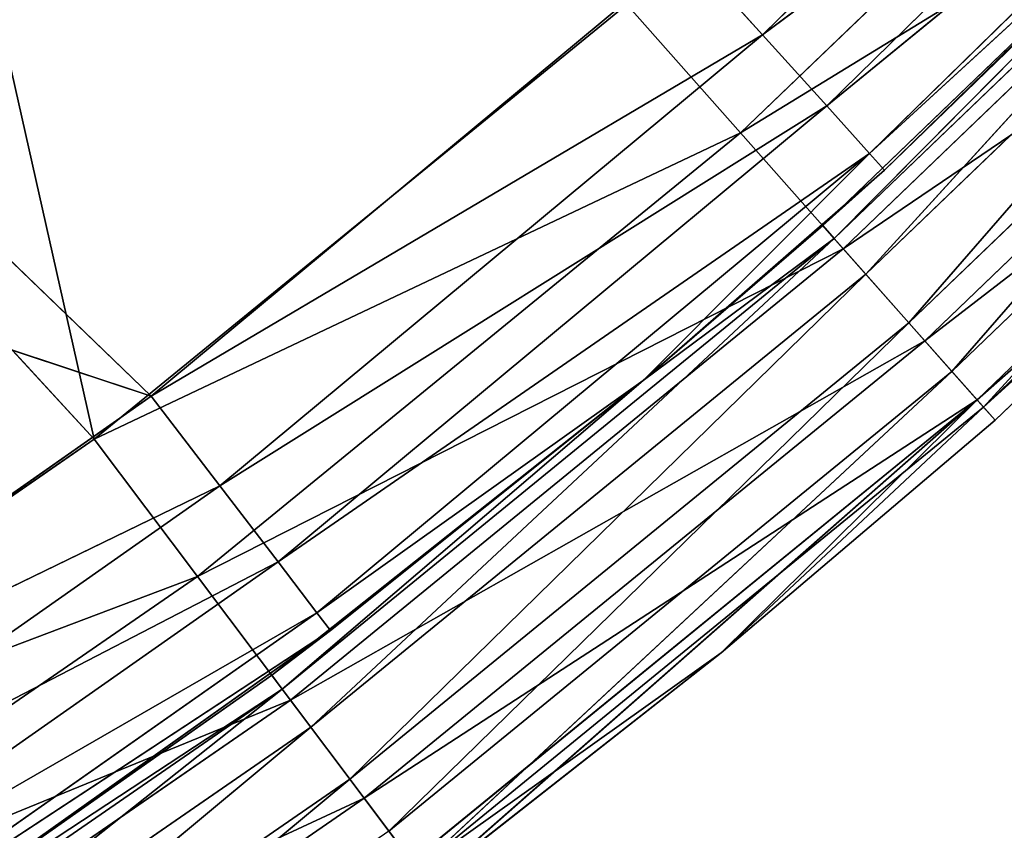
# Model space of a CAD drawing. Extents: x 483 to 791, y 0 to 462.
# Tile 423 of 656: x 722 to 739, y 32 to 45. Entities that reach past the tile are written whole.
import ezdxf

# ---------------------------------------------------------------- set-up
doc = ezdxf.new("R2010")
doc.units = 0
doc.header["$LTSCALE"] = 25.4
doc.layers.get('0').update_dxf_attribs({"color": 13, "linetype": 'CONTINUOUS'})

# ---------------------------------------------------------------- blocks, each defined once
blk = doc.blocks.new('PAN-LED-S-8173_STL')
at = {"color": 7}
for p, q in [((260.197, 74.347, 423.319), (246.569, 74.347, 408.523)), ((260.197, 74.347, 423.319), (246.569, 74.347, 408.523)), ((250.62, 74.347, 429.93), (260.197, 74.347, 423.319)), ((261.942, 73.887, 425.642), (250.62, 74.347, 429.93)), ((261.942, 73.887, 425.642), (250.62, 74.347, 429.93)), ((250.62, 74.347, 429.93), (260.197, 74.347, 423.319)), ((260.197, 74.347, 423.319), (255.303, 74.347, 401.557)), ((260.197, 74.347, 423.319), (255.303, 74.347, 401.557)), ((260.197, 74.347, 423.319), (269.211, 74.347, 415.96)), ((260.197, 74.347, 423.319), (269.211, 74.347, 415.96)), ((260.197, 74.347, 423.319), (271.137, 73.887, 418.134)), ((260.197, 74.347, 423.319), (271.137, 73.887, 418.134)), ((260.197, 74.347, 423.319), (261.942, 73.887, 425.642)), ((260.197, 74.347, 423.319), (261.942, 73.887, 425.642)), ((271.137, 73.887, 418.134), (269.211, 74.347, 415.96)), ((271.137, 73.887, 418.134), (269.211, 74.347, 415.96)), ((263.517, 72.552, 427.737), (252.173, 73.887, 432.385)), ((263.517, 72.552, 427.737), (252.173, 73.887, 432.385)), ((261.942, 73.887, 425.642), (252.173, 73.887, 432.385)), ((261.942, 73.887, 425.642), (252.173, 73.887, 432.385)), ((261.942, 73.887, 425.642), (271.137, 73.887, 418.134)), ((261.942, 73.887, 425.642), (271.137, 73.887, 418.134)), ((261.942, 73.887, 425.642), (272.875, 72.552, 420.095)), ((261.942, 73.887, 425.642), (272.875, 72.552, 420.095)), ((261.942, 73.887, 425.642), (263.517, 72.552, 427.737)), ((261.942, 73.887, 425.642), (263.517, 72.552, 427.737)), ((272.875, 72.552, 420.095), (271.137, 73.887, 418.134)), ((281.589, 72.552, 411.726), (271.137, 73.887, 418.134)), ((272.875, 72.552, 420.095), (271.137, 73.887, 418.134)), ((281.589, 72.552, 411.726), (271.137, 73.887, 418.134)), ((279.699, 73.887, 409.911), (271.137, 73.887, 418.134)), ((279.699, 73.887, 409.911), (271.137, 73.887, 418.134)), ((264.766, 70.473, 429.399), (253.573, 72.552, 434.6)), ((264.766, 70.473, 429.399), (253.573, 72.552, 434.6)), ((263.517, 72.552, 427.737), (253.573, 72.552, 434.6)), ((263.517, 72.552, 427.737), (253.573, 72.552, 434.6)), ((263.517, 72.552, 427.737), (272.875, 72.552, 420.095)), ((263.517, 72.552, 427.737), (272.875, 72.552, 420.095)), ((263.517, 72.552, 427.737), (274.254, 70.473, 421.652)), ((263.517, 72.552, 427.737), (274.254, 70.473, 421.652)), ((263.517, 72.552, 427.737), (264.766, 70.473, 429.399)), ((263.517, 72.552, 427.737), (264.766, 70.473, 429.399)), ((274.254, 70.473, 421.652), (272.875, 72.552, 420.095)), ((283.088, 70.473, 413.167), (272.875, 72.552, 420.095)), ((274.254, 70.473, 421.652), (272.875, 72.552, 420.095)), ((283.088, 70.473, 413.167), (272.875, 72.552, 420.095)), ((281.589, 72.552, 411.726), (272.875, 72.552, 420.095)), ((281.589, 72.552, 411.726), (272.875, 72.552, 420.095)), ((264.766, 70.473, 429.399), (254.685, 70.473, 436.357)), ((264.766, 70.473, 429.399), (254.685, 70.473, 436.357)), ((264.766, 70.473, 429.399), (274.254, 70.473, 421.652)), ((264.766, 70.473, 429.399), (274.254, 70.473, 421.652)), ((264.766, 70.473, 429.399), (275.14, 67.852, 422.651)), ((264.766, 70.473, 429.399), (275.14, 67.852, 422.651)), ((264.766, 70.473, 429.399), (265.568, 67.852, 430.466)), ((264.766, 70.473, 429.399), (265.568, 67.852, 430.466)), ((275.14, 67.852, 422.651), (274.254, 70.473, 421.652)), ((284.051, 67.852, 414.092), (274.254, 70.473, 421.652)), ((275.14, 67.852, 422.651), (274.254, 70.473, 421.652)), ((284.051, 67.852, 414.092), (274.254, 70.473, 421.652)), ((283.088, 70.473, 413.167), (274.254, 70.473, 421.652)), ((283.088, 70.473, 413.167), (274.254, 70.473, 421.652)), ((261.161, 69.947, 422.589), (237.246, 69.947, 414.677)), ((261.161, 69.947, 422.589), (237.246, 69.947, 414.677)), ((261.161, 69.947, 422.589), (246.569, 69.947, 408.523)), ((261.161, 69.947, 422.589), (246.569, 69.947, 408.523)), ((251.513, 69.947, 429.361), (262.323, 69.567, 424.109)), ((251.513, 69.947, 429.361), (262.323, 69.567, 424.109)), ((251.513, 69.947, 429.361), (261.161, 69.947, 422.589)), ((251.513, 69.947, 429.361), (261.161, 69.947, 422.589)), ((261.161, 69.947, 422.589), (262.323, 69.567, 424.109)), ((261.161, 69.947, 422.589), (262.323, 69.567, 424.109)), ((261.161, 69.947, 422.589), (271.508, 69.567, 416.473)), ((261.161, 69.947, 422.589), (271.508, 69.567, 416.473)), ((261.161, 69.947, 422.589), (270.225, 69.947, 415.053)), ((261.161, 69.947, 422.589), (270.225, 69.947, 415.053)), ((270.225, 69.947, 415.053), (271.508, 69.567, 416.473)), ((270.225, 69.947, 415.053), (271.508, 69.567, 416.473)), ((252.547, 69.567, 430.971), (263.309, 68.483, 425.398)), ((252.547, 69.567, 430.971), (263.309, 68.483, 425.398)), ((252.547, 69.567, 430.971), (262.323, 69.567, 424.109)), ((252.547, 69.567, 430.971), (262.323, 69.567, 424.109)), ((262.323, 69.567, 424.109), (263.309, 68.483, 425.398)), ((262.323, 69.567, 424.109), (263.309, 68.483, 425.398)), ((262.323, 69.567, 424.109), (272.595, 68.483, 417.677)), ((262.323, 69.567, 424.109), (272.595, 68.483, 417.677)), ((262.323, 69.567, 424.109), (271.508, 69.567, 416.473)), ((262.323, 69.567, 424.109), (271.508, 69.567, 416.473)), ((271.508, 69.567, 416.473), (272.595, 68.483, 417.677)), ((271.508, 69.567, 416.473), (272.595, 68.483, 417.677)), ((271.508, 69.567, 416.473), (281.221, 68.483, 409.225)), ((271.508, 69.567, 416.473), (281.221, 68.483, 409.225)), ((271.508, 69.567, 416.473), (280.039, 69.567, 408.114)), ((271.508, 69.567, 416.473), (280.039, 69.567, 408.114)), ((253.424, 68.483, 432.335), (263.967, 66.861, 426.259)), ((253.424, 68.483, 432.335), (263.967, 66.861, 426.259)), ((253.424, 68.483, 432.335), (263.309, 68.483, 425.398)), ((253.424, 68.483, 432.335), (263.309, 68.483, 425.398)), ((263.309, 68.483, 425.398), (263.967, 66.861, 426.259)), ((263.309, 68.483, 425.398), (263.967, 66.861, 426.259)), ((263.309, 68.483, 425.398), (273.321, 66.861, 418.482)), ((263.309, 68.483, 425.398), (273.321, 66.861, 418.482)), ((263.309, 68.483, 425.398), (272.595, 68.483, 417.677)), ((263.309, 68.483, 425.398), (272.595, 68.483, 417.677)), ((272.595, 68.483, 417.677), (273.321, 66.861, 418.482)), ((272.595, 68.483, 417.677), (273.321, 66.861, 418.482)), ((272.595, 68.483, 417.677), (282.01, 66.861, 409.968)), ((272.595, 68.483, 417.677), (282.01, 66.861, 409.968)), ((272.595, 68.483, 417.677), (281.221, 68.483, 409.225)), ((272.595, 68.483, 417.677), (281.221, 68.483, 409.225)), ((265.568, 67.852, 430.466), (275.14, 67.852, 422.651)), ((265.568, 67.852, 430.466), (275.14, 67.852, 422.651)), ((265.844, 64.947, 430.834), (275.14, 67.852, 422.651)), ((265.844, 64.947, 430.834), (275.14, 67.852, 422.651)), ((270.811, 64.947, 426.94), (275.14, 67.852, 422.651)), ((270.811, 64.947, 426.94), (275.14, 67.852, 422.651)), ((283.757, 64.947, 415.059), (275.14, 67.852, 422.651)), ((275.14, 67.852, 422.651), (275.445, 64.947, 422.996)), ((283.757, 64.947, 415.059), (275.14, 67.852, 422.651)), ((284.051, 67.852, 414.092), (275.14, 67.852, 422.651)), ((284.051, 67.852, 414.092), (275.14, 67.852, 422.651)), ((275.14, 67.852, 422.651), (275.445, 64.947, 422.996)), ((264.198, 64.947, 426.561), (254.01, 66.861, 433.247)), ((254.01, 66.861, 433.247), (263.967, 66.861, 426.259)), ((264.198, 64.947, 426.561), (254.01, 66.861, 433.247)), ((254.01, 66.861, 433.247), (263.967, 66.861, 426.259)), ((269.487, 64.947, 422.324), (263.967, 66.861, 426.259)), ((263.967, 66.861, 426.259), (273.321, 66.861, 418.482)), ((269.487, 64.947, 422.324), (263.967, 66.861, 426.259)), ((264.198, 64.947, 426.561), (263.967, 66.861, 426.259)), ((264.198, 64.947, 426.561), (263.967, 66.861, 426.259)), ((263.967, 66.861, 426.259), (273.321, 66.861, 418.482)), ((269.487, 64.947, 422.324), (273.321, 66.861, 418.482)), ((269.487, 64.947, 422.324), (273.321, 66.861, 418.482)), ((282.132, 64.947, 410.393), (273.321, 66.861, 418.482)), ((273.321, 66.861, 418.482), (282.01, 66.861, 409.968)), ((273.576, 64.947, 418.764), (273.321, 66.861, 418.482)), ((282.132, 64.947, 410.393), (273.321, 66.861, 418.482)), ((273.576, 64.947, 418.764), (273.321, 66.861, 418.482)), ((273.321, 66.861, 418.482), (282.01, 66.861, 409.968)), ((263.201, 2.947, 427.317), (255.542, 64.947, 432.705)), ((255.542, 64.947, 432.705), (264.198, 64.947, 426.561)), ((263.201, 2.947, 427.317), (255.542, 64.947, 432.705)), ((255.542, 64.947, 432.705), (264.198, 64.947, 426.561)), ((263.201, 2.947, 427.317), (264.198, 64.947, 426.561)), ((263.201, 2.947, 427.317), (264.198, 64.947, 426.561)), ((269.487, 2.947, 422.324), (264.198, 64.947, 426.561)), ((264.198, 64.947, 426.561), (269.487, 64.947, 422.324)), ((269.487, 2.947, 422.324), (264.198, 64.947, 426.561)), ((264.198, 64.947, 426.561), (269.487, 64.947, 422.324)), ((265.844, 64.947, 430.834), (270.811, 64.947, 426.94)), ((265.844, 2.947, 430.834), (270.811, 64.947, 426.94)), ((265.844, 64.947, 430.834), (270.811, 64.947, 426.94)), ((265.844, 2.947, 430.834), (270.811, 64.947, 426.94)), ((272.527, 2.947, 419.702), (269.487, 64.947, 422.324)), ((269.487, 64.947, 422.324), (273.576, 64.947, 418.764)), ((272.527, 2.947, 419.702), (269.487, 64.947, 422.324)), ((269.487, 2.947, 422.324), (269.487, 64.947, 422.324)), ((269.487, 2.947, 422.324), (269.487, 64.947, 422.324)), ((269.487, 64.947, 422.324), (273.576, 64.947, 418.764)), ((270.811, 64.947, 426.94), (275.445, 64.947, 422.996)), ((270.811, 2.947, 426.94), (270.811, 64.947, 426.94)), ((270.811, 2.947, 426.94), (270.811, 64.947, 426.94)), ((270.811, 2.947, 426.94), (275.445, 64.947, 422.996)), ((270.811, 64.947, 426.94), (275.445, 64.947, 422.996)), ((270.811, 2.947, 426.94), (275.445, 64.947, 422.996)), ((272.527, 2.947, 419.702), (273.576, 64.947, 418.764)), ((272.527, 2.947, 419.702), (273.576, 64.947, 418.764)), ((281.21, 2.947, 411.362), (273.576, 64.947, 418.764)), ((273.576, 64.947, 418.764), (282.132, 64.947, 410.393)), ((281.21, 2.947, 411.362), (273.576, 64.947, 418.764)), ((273.576, 64.947, 418.764), (282.132, 64.947, 410.393)), ((275.445, 64.947, 422.996), (283.757, 64.947, 415.059)), ((275.445, 2.947, 422.996), (275.445, 64.947, 422.996)), ((275.445, 2.947, 422.996), (275.445, 64.947, 422.996)), ((275.445, 2.947, 422.996), (283.757, 64.947, 415.059)), ((275.445, 64.947, 422.996), (283.757, 64.947, 415.059)), ((275.445, 2.947, 422.996), (283.757, 64.947, 415.059)), ((255.542, 2.947, 432.705), (263.201, 2.947, 427.317)), ((263.378, 1.847, 427.552), (255.542, 2.947, 432.705)), ((263.378, 1.847, 427.552), (255.542, 2.947, 432.705)), ((255.542, 2.947, 432.705), (263.201, 2.947, 427.317)), ((263.201, 2.947, 427.317), (263.378, 1.847, 427.552)), ((263.201, 2.947, 427.317), (263.378, 1.847, 427.552)), ((263.201, 2.947, 427.317), (269.487, 2.947, 422.324)), ((263.201, 2.947, 427.317), (269.487, 2.947, 422.324)), ((263.378, 1.847, 427.552), (269.487, 2.947, 422.324)), ((263.378, 1.847, 427.552), (269.487, 2.947, 422.324)), ((270.811, 2.947, 426.94), (265.667, 1.847, 430.599)), ((270.811, 2.947, 426.94), (265.667, 1.847, 430.599)), ((265.844, 2.947, 430.834), (270.811, 2.947, 426.94)), ((265.844, 2.947, 430.834), (270.811, 2.947, 426.94)), ((269.487, 2.947, 422.324), (272.527, 2.947, 419.702)), ((272.722, 1.847, 419.923), (269.487, 2.947, 422.324)), ((272.722, 1.847, 419.923), (269.487, 2.947, 422.324)), ((269.487, 2.947, 422.324), (272.527, 2.947, 419.702)), ((270.811, 2.947, 426.94), (275.445, 2.947, 422.996)), ((270.811, 2.947, 426.94), (275.445, 2.947, 422.996)), ((270.811, 2.947, 426.94), (275.249, 1.847, 422.775)), ((270.811, 2.947, 426.94), (275.249, 1.847, 422.775)), ((272.527, 2.947, 419.702), (272.722, 1.847, 419.923)), ((272.527, 2.947, 419.702), (272.722, 1.847, 419.923)), ((272.527, 2.947, 419.702), (281.21, 2.947, 411.362)), ((272.527, 2.947, 419.702), (281.21, 2.947, 411.362)), ((272.722, 1.847, 419.923), (281.21, 2.947, 411.362)), ((272.722, 1.847, 419.923), (281.21, 2.947, 411.362)), ((275.445, 2.947, 422.996), (275.249, 1.847, 422.775)), ((275.249, 1.847, 422.775), (283.757, 2.947, 415.059)), ((275.249, 1.847, 422.775), (283.757, 2.947, 415.059)), ((275.445, 2.947, 422.996), (275.249, 1.847, 422.775)), ((275.445, 2.947, 422.996), (283.757, 2.947, 415.059)), ((275.445, 2.947, 422.996), (283.757, 2.947, 415.059)), ((263.378, 1.847, 427.552), (253.45, 1.847, 434.405)), ((263.378, 1.847, 427.552), (253.45, 1.847, 434.405)), ((263.378, 1.847, 427.552), (253.881, 1.042, 435.086)), ((263.378, 1.847, 427.552), (253.881, 1.042, 435.086)), ((263.862, 1.042, 428.196), (263.378, 1.847, 427.552)), ((263.378, 1.847, 427.552), (272.722, 1.847, 419.923)), ((263.378, 1.847, 427.552), (272.722, 1.847, 419.923)), ((263.862, 1.042, 428.196), (263.378, 1.847, 427.552)), ((263.862, 1.042, 428.196), (272.722, 1.847, 419.923)), ((263.862, 1.042, 428.196), (272.722, 1.847, 419.923)), ((265.667, 1.847, 430.599), (275.249, 1.847, 422.775)), ((265.667, 1.847, 430.599), (275.249, 1.847, 422.775)), ((265.667, 1.847, 430.599), (274.715, 1.042, 422.172)), ((265.667, 1.847, 430.599), (274.715, 1.042, 422.172)), ((273.256, 1.042, 420.526), (272.722, 1.847, 419.923)), ((272.722, 1.847, 419.923), (281.422, 1.847, 411.566)), ((272.722, 1.847, 419.923), (281.422, 1.847, 411.566)), ((273.256, 1.042, 420.526), (272.722, 1.847, 419.923)), ((273.256, 1.042, 420.526), (281.422, 1.847, 411.566)), ((273.256, 1.042, 420.526), (281.422, 1.847, 411.566)), ((275.249, 1.847, 422.775), (274.715, 1.042, 422.172)), ((275.249, 1.847, 422.775), (274.715, 1.042, 422.172)), ((275.249, 1.847, 422.775), (284.171, 1.847, 414.206)), ((275.249, 1.847, 422.775), (284.171, 1.847, 414.206)), ((275.249, 1.847, 422.775), (283.59, 1.042, 413.648)), ((275.249, 1.847, 422.775), (283.59, 1.042, 413.648)), ((263.862, 1.042, 428.196), (253.881, 1.042, 435.086)), ((263.862, 1.042, 428.196), (253.881, 1.042, 435.086)), ((263.862, 1.042, 428.196), (254.468, 0.747, 436.015)), ((263.862, 1.042, 428.196), (254.468, 0.747, 436.015)), ((264.523, 0.747, 429.075), (255.056, 1.042, 436.945)), ((264.523, 0.747, 429.075), (255.056, 1.042, 436.945)), ((264.523, 0.747, 429.075), (263.862, 1.042, 428.196)), ((263.862, 1.042, 428.196), (273.256, 1.042, 420.526)), ((263.862, 1.042, 428.196), (273.256, 1.042, 420.526)), ((264.523, 0.747, 429.075), (263.862, 1.042, 428.196)), ((265.183, 1.042, 429.955), (264.523, 0.747, 429.075)), ((264.523, 0.747, 429.075), (273.256, 1.042, 420.526)), ((264.523, 0.747, 429.075), (273.256, 1.042, 420.526)), ((265.183, 1.042, 429.955), (264.523, 0.747, 429.075)), ((265.183, 1.042, 429.955), (274.715, 1.042, 422.172)), ((265.183, 1.042, 429.955), (274.715, 1.042, 422.172)), ((265.183, 1.042, 429.955), (273.986, 0.747, 421.349)), ((265.183, 1.042, 429.955), (273.986, 0.747, 421.349)), ((273.986, 0.747, 421.349), (273.256, 1.042, 420.526)), ((273.256, 1.042, 420.526), (282.003, 1.042, 412.124)), ((273.256, 1.042, 420.526), (282.003, 1.042, 412.124)), ((273.986, 0.747, 421.349), (273.256, 1.042, 420.526)), ((274.715, 1.042, 422.172), (273.986, 0.747, 421.349)), ((273.986, 0.747, 421.349), (282.003, 1.042, 412.124)), ((273.986, 0.747, 421.349), (282.003, 1.042, 412.124)), ((274.715, 1.042, 422.172), (273.986, 0.747, 421.349)), ((274.715, 1.042, 422.172), (283.59, 1.042, 413.648)), ((274.715, 1.042, 422.172), (283.59, 1.042, 413.648)), ((274.715, 1.042, 422.172), (282.796, 0.747, 412.886)), ((274.715, 1.042, 422.172), (282.796, 0.747, 412.886)), ((264.523, 0.747, 429.075), (254.468, 0.747, 436.015)), ((264.523, 0.747, 429.075), (254.468, 0.747, 436.015)), ((264.523, 0.747, 429.075), (273.986, 0.747, 421.349)), ((264.523, 0.747, 429.075), (273.986, 0.747, 421.349)), ((273.986, 0.747, 421.349), (282.796, 0.747, 412.886)), ((273.986, 0.747, 421.349), (282.796, 0.747, 412.886))]:
    blk.add_line(p, q, dxfattribs=at)
mesh = blk.add_polyface(dxfattribs=at)
corners = [(250.62, 74.347, 429.93), (260.197, 74.347, 423.319), (246.569, 74.347, 408.523)]
mesh.append_faces([[corners[k] for k in face] for face in [(0, 1, 2)]], dxfattribs={"color": 7})
mesh = blk.add_polyface(dxfattribs=at)
corners = [(260.197, 74.347, 423.319), (255.303, 74.347, 401.557), (246.569, 74.347, 408.523)]
mesh.append_faces([[corners[k] for k in face] for face in [(0, 1, 2)]], dxfattribs={"color": 7})
mesh = blk.add_polyface(dxfattribs=at)
corners = [(252.173, 73.887, 432.385), (261.942, 73.887, 425.642), (250.62, 74.347, 429.93)]
mesh.append_faces([[corners[k] for k in face] for face in [(0, 1, 2)]], dxfattribs={"color": 7})
mesh = blk.add_polyface(dxfattribs=at)
corners = [(250.62, 74.347, 429.93), (261.942, 73.887, 425.642), (260.197, 74.347, 423.319)]
mesh.append_faces([[corners[k] for k in face] for face in [(0, 1, 2)]], dxfattribs={"color": 7})
mesh = blk.add_polyface(dxfattribs=at)
corners = [(260.197, 74.347, 423.319), (269.211, 74.347, 415.96), (255.303, 74.347, 401.557)]
mesh.append_faces([[corners[k] for k in face] for face in [(0, 1, 2)]], dxfattribs={"color": 7})
mesh = blk.add_polyface(dxfattribs=at)
corners = [(260.197, 74.347, 423.319), (271.137, 73.887, 418.134), (269.211, 74.347, 415.96)]
mesh.append_faces([[corners[k] for k in face] for face in [(0, 1, 2)]], dxfattribs={"color": 7})
mesh = blk.add_polyface(dxfattribs=at)
corners = [(261.942, 73.887, 425.642), (271.137, 73.887, 418.134), (260.197, 74.347, 423.319)]
mesh.append_faces([[corners[k] for k in face] for face in [(0, 1, 2)]], dxfattribs={"color": 7})
mesh = blk.add_polyface(dxfattribs=at)
corners = [(271.137, 73.887, 418.134), (279.699, 73.887, 409.911), (269.211, 74.347, 415.96)]
mesh.append_faces([[corners[k] for k in face] for face in [(0, 1, 2)]], dxfattribs={"color": 7})
mesh = blk.add_polyface(dxfattribs=at)
corners = [(253.573, 72.552, 434.6), (263.517, 72.552, 427.737), (252.173, 73.887, 432.385)]
mesh.append_faces([[corners[k] for k in face] for face in [(0, 1, 2)]], dxfattribs={"color": 7})
mesh = blk.add_polyface(dxfattribs=at)
corners = [(252.173, 73.887, 432.385), (263.517, 72.552, 427.737), (261.942, 73.887, 425.642)]
mesh.append_faces([[corners[k] for k in face] for face in [(0, 1, 2)]], dxfattribs={"color": 7})
mesh = blk.add_polyface(dxfattribs=at)
corners = [(261.942, 73.887, 425.642), (272.875, 72.552, 420.095), (271.137, 73.887, 418.134)]
mesh.append_faces([[corners[k] for k in face] for face in [(0, 1, 2)]], dxfattribs={"color": 7})
mesh = blk.add_polyface(dxfattribs=at)
corners = [(263.517, 72.552, 427.737), (272.875, 72.552, 420.095), (261.942, 73.887, 425.642)]
mesh.append_faces([[corners[k] for k in face] for face in [(0, 1, 2)]], dxfattribs={"color": 7})
mesh = blk.add_polyface(dxfattribs=at)
corners = [(272.875, 72.552, 420.095), (281.589, 72.552, 411.726), (271.137, 73.887, 418.134)]
mesh.append_faces([[corners[k] for k in face] for face in [(0, 1, 2)]], dxfattribs={"color": 7})
mesh = blk.add_polyface(dxfattribs=at)
corners = [(271.137, 73.887, 418.134), (281.589, 72.552, 411.726), (279.699, 73.887, 409.911)]
mesh.append_faces([[corners[k] for k in face] for face in [(0, 1, 2)]], dxfattribs={"color": 7})
mesh = blk.add_polyface(dxfattribs=at)
corners = [(254.685, 70.473, 436.357), (264.766, 70.473, 429.399), (253.573, 72.552, 434.6)]
mesh.append_faces([[corners[k] for k in face] for face in [(0, 1, 2)]], dxfattribs={"color": 7})
mesh = blk.add_polyface(dxfattribs=at)
corners = [(253.573, 72.552, 434.6), (264.766, 70.473, 429.399), (263.517, 72.552, 427.737)]
mesh.append_faces([[corners[k] for k in face] for face in [(0, 1, 2)]], dxfattribs={"color": 7})
mesh = blk.add_polyface(dxfattribs=at)
corners = [(263.517, 72.552, 427.737), (274.254, 70.473, 421.652), (272.875, 72.552, 420.095)]
mesh.append_faces([[corners[k] for k in face] for face in [(0, 1, 2)]], dxfattribs={"color": 7})
mesh = blk.add_polyface(dxfattribs=at)
corners = [(264.766, 70.473, 429.399), (274.254, 70.473, 421.652), (263.517, 72.552, 427.737)]
mesh.append_faces([[corners[k] for k in face] for face in [(0, 1, 2)]], dxfattribs={"color": 7})
mesh = blk.add_polyface(dxfattribs=at)
corners = [(274.254, 70.473, 421.652), (283.088, 70.473, 413.167), (272.875, 72.552, 420.095)]
mesh.append_faces([[corners[k] for k in face] for face in [(0, 1, 2)]], dxfattribs={"color": 7})
mesh = blk.add_polyface(dxfattribs=at)
corners = [(272.875, 72.552, 420.095), (283.088, 70.473, 413.167), (281.589, 72.552, 411.726)]
mesh.append_faces([[corners[k] for k in face] for face in [(0, 1, 2)]], dxfattribs={"color": 7})
mesh = blk.add_polyface(dxfattribs=at)
corners = [(265.568, 67.852, 430.466), (264.766, 70.473, 429.399), (254.685, 70.473, 436.357)]
mesh.append_faces([[corners[k] for k in face] for face in [(0, 1, 2)]], dxfattribs={"color": 7})
mesh = blk.add_polyface(dxfattribs=at)
corners = [(275.14, 67.852, 422.651), (274.254, 70.473, 421.652), (264.766, 70.473, 429.399)]
mesh.append_faces([[corners[k] for k in face] for face in [(0, 1, 2)]], dxfattribs={"color": 7})
mesh = blk.add_polyface(dxfattribs=at)
corners = [(275.14, 67.852, 422.651), (264.766, 70.473, 429.399), (265.568, 67.852, 430.466)]
mesh.append_faces([[corners[k] for k in face] for face in [(0, 1, 2)]], dxfattribs={"color": 7})
mesh = blk.add_polyface(dxfattribs=at)
corners = [(284.051, 67.852, 414.092), (274.254, 70.473, 421.652), (275.14, 67.852, 422.651)]
mesh.append_faces([[corners[k] for k in face] for face in [(0, 1, 2)]], dxfattribs={"color": 7})
mesh = blk.add_polyface(dxfattribs=at)
corners = [(284.051, 67.852, 414.092), (283.088, 70.473, 413.167), (274.254, 70.473, 421.652)]
mesh.append_faces([[corners[k] for k in face] for face in [(0, 1, 2)]], dxfattribs={"color": 7})
mesh = blk.add_polyface(dxfattribs=at)
corners = [(261.161, 69.947, 422.589), (237.246, 69.947, 414.677), (246.569, 69.947, 408.523)]
mesh.append_faces([[corners[k] for k in face] for face in [(0, 1, 2)]], dxfattribs={"color": 7})
mesh = blk.add_polyface(dxfattribs=at)
corners = [(251.513, 69.947, 429.361), (237.246, 69.947, 414.677), (261.161, 69.947, 422.589)]
mesh.append_faces([[corners[k] for k in face] for face in [(0, 1, 2)]], dxfattribs={"color": 7})
mesh = blk.add_polyface(dxfattribs=at)
corners = [(261.161, 69.947, 422.589), (246.569, 69.947, 408.523), (270.225, 69.947, 415.053)]
mesh.append_faces([[corners[k] for k in face] for face in [(0, 1, 2)]], dxfattribs={"color": 7})
mesh = blk.add_polyface(dxfattribs=at)
corners = [(252.547, 69.567, 430.971), (251.513, 69.947, 429.361), (262.323, 69.567, 424.109)]
mesh.append_faces([[corners[k] for k in face] for face in [(0, 1, 2)]], dxfattribs={"color": 7})
mesh = blk.add_polyface(dxfattribs=at)
corners = [(251.513, 69.947, 429.361), (261.161, 69.947, 422.589), (262.323, 69.567, 424.109)]
mesh.append_faces([[corners[k] for k in face] for face in [(0, 1, 2)]], dxfattribs={"color": 7})
mesh = blk.add_polyface(dxfattribs=at)
corners = [(262.323, 69.567, 424.109), (261.161, 69.947, 422.589), (271.508, 69.567, 416.473)]
mesh.append_faces([[corners[k] for k in face] for face in [(0, 1, 2)]], dxfattribs={"color": 7})
mesh = blk.add_polyface(dxfattribs=at)
corners = [(261.161, 69.947, 422.589), (270.225, 69.947, 415.053), (271.508, 69.567, 416.473)]
mesh.append_faces([[corners[k] for k in face] for face in [(0, 1, 2)]], dxfattribs={"color": 7})
mesh = blk.add_polyface(dxfattribs=at)
corners = [(271.508, 69.567, 416.473), (270.225, 69.947, 415.053), (280.039, 69.567, 408.114)]
mesh.append_faces([[corners[k] for k in face] for face in [(0, 1, 2)]], dxfattribs={"color": 7})
mesh = blk.add_polyface(dxfattribs=at)
corners = [(253.424, 68.483, 432.335), (252.547, 69.567, 430.971), (263.309, 68.483, 425.398)]
mesh.append_faces([[corners[k] for k in face] for face in [(0, 1, 2)]], dxfattribs={"color": 7})
mesh = blk.add_polyface(dxfattribs=at)
corners = [(252.547, 69.567, 430.971), (262.323, 69.567, 424.109), (263.309, 68.483, 425.398)]
mesh.append_faces([[corners[k] for k in face] for face in [(0, 1, 2)]], dxfattribs={"color": 7})
mesh = blk.add_polyface(dxfattribs=at)
corners = [(263.309, 68.483, 425.398), (262.323, 69.567, 424.109), (272.595, 68.483, 417.677)]
mesh.append_faces([[corners[k] for k in face] for face in [(0, 1, 2)]], dxfattribs={"color": 7})
mesh = blk.add_polyface(dxfattribs=at)
corners = [(262.323, 69.567, 424.109), (271.508, 69.567, 416.473), (272.595, 68.483, 417.677)]
mesh.append_faces([[corners[k] for k in face] for face in [(0, 1, 2)]], dxfattribs={"color": 7})
mesh = blk.add_polyface(dxfattribs=at)
corners = [(272.595, 68.483, 417.677), (271.508, 69.567, 416.473), (281.221, 68.483, 409.225)]
mesh.append_faces([[corners[k] for k in face] for face in [(0, 1, 2)]], dxfattribs={"color": 7})
mesh = blk.add_polyface(dxfattribs=at)
corners = [(271.508, 69.567, 416.473), (280.039, 69.567, 408.114), (281.221, 68.483, 409.225)]
mesh.append_faces([[corners[k] for k in face] for face in [(0, 1, 2)]], dxfattribs={"color": 7})
mesh = blk.add_polyface(dxfattribs=at)
corners = [(263.967, 66.861, 426.259), (254.01, 66.861, 433.247), (253.424, 68.483, 432.335)]
mesh.append_faces([[corners[k] for k in face] for face in [(0, 1, 2)]], dxfattribs={"color": 7})
mesh = blk.add_polyface(dxfattribs=at)
corners = [(263.967, 66.861, 426.259), (253.424, 68.483, 432.335), (263.309, 68.483, 425.398)]
mesh.append_faces([[corners[k] for k in face] for face in [(0, 1, 2)]], dxfattribs={"color": 7})
mesh = blk.add_polyface(dxfattribs=at)
corners = [(273.321, 66.861, 418.482), (263.967, 66.861, 426.259), (263.309, 68.483, 425.398)]
mesh.append_faces([[corners[k] for k in face] for face in [(0, 1, 2)]], dxfattribs={"color": 7})
mesh = blk.add_polyface(dxfattribs=at)
corners = [(273.321, 66.861, 418.482), (263.309, 68.483, 425.398), (272.595, 68.483, 417.677)]
mesh.append_faces([[corners[k] for k in face] for face in [(0, 1, 2)]], dxfattribs={"color": 7})
mesh = blk.add_polyface(dxfattribs=at)
corners = [(282.01, 66.861, 409.968), (273.321, 66.861, 418.482), (272.595, 68.483, 417.677)]
mesh.append_faces([[corners[k] for k in face] for face in [(0, 1, 2)]], dxfattribs={"color": 7})
mesh = blk.add_polyface(dxfattribs=at)
corners = [(282.01, 66.861, 409.968), (272.595, 68.483, 417.677), (281.221, 68.483, 409.225)]
mesh.append_faces([[corners[k] for k in face] for face in [(0, 1, 2)]], dxfattribs={"color": 7})
mesh = blk.add_polyface(dxfattribs=at)
corners = [(275.14, 67.852, 422.651), (265.568, 67.852, 430.466), (265.844, 64.947, 430.834)]
mesh.append_faces([[corners[k] for k in face] for face in [(0, 1, 2)]], dxfattribs={"color": 7})
mesh = blk.add_polyface(dxfattribs=at)
corners = [(275.14, 67.852, 422.651), (265.844, 64.947, 430.834), (270.811, 64.947, 426.94)]
mesh.append_faces([[corners[k] for k in face] for face in [(0, 1, 2)]], dxfattribs={"color": 7})
mesh = blk.add_polyface(dxfattribs=at)
corners = [(275.445, 64.947, 422.996), (275.14, 67.852, 422.651), (270.811, 64.947, 426.94)]
mesh.append_faces([[corners[k] for k in face] for face in [(0, 1, 2)]], dxfattribs={"color": 7})
mesh = blk.add_polyface(dxfattribs=at)
corners = [(283.757, 64.947, 415.059), (275.14, 67.852, 422.651), (275.445, 64.947, 422.996)]
mesh.append_faces([[corners[k] for k in face] for face in [(0, 1, 2)]], dxfattribs={"color": 7})
mesh = blk.add_polyface(dxfattribs=at)
corners = [(284.051, 67.852, 414.092), (275.14, 67.852, 422.651), (283.757, 64.947, 415.059)]
mesh.append_faces([[corners[k] for k in face] for face in [(0, 1, 2)]], dxfattribs={"color": 7})
mesh = blk.add_polyface(dxfattribs=at)
corners = [(264.198, 64.947, 426.561), (254.01, 66.861, 433.247), (263.967, 66.861, 426.259)]
mesh.append_faces([[corners[k] for k in face] for face in [(0, 1, 2)]], dxfattribs={"color": 7})
mesh = blk.add_polyface(dxfattribs=at)
corners = [(264.198, 64.947, 426.561), (255.542, 64.947, 432.705), (254.01, 66.861, 433.247)]
mesh.append_faces([[corners[k] for k in face] for face in [(0, 1, 2)]], dxfattribs={"color": 7})
mesh = blk.add_polyface(dxfattribs=at)
corners = [(273.321, 66.861, 418.482), (269.487, 64.947, 422.324), (263.967, 66.861, 426.259)]
mesh.append_faces([[corners[k] for k in face] for face in [(0, 1, 2)]], dxfattribs={"color": 7})
mesh = blk.add_polyface(dxfattribs=at)
corners = [(269.487, 64.947, 422.324), (264.198, 64.947, 426.561), (263.967, 66.861, 426.259)]
mesh.append_faces([[corners[k] for k in face] for face in [(0, 1, 2)]], dxfattribs={"color": 7})
mesh = blk.add_polyface(dxfattribs=at)
corners = [(273.576, 64.947, 418.764), (269.487, 64.947, 422.324), (273.321, 66.861, 418.482)]
mesh.append_faces([[corners[k] for k in face] for face in [(0, 1, 2)]], dxfattribs={"color": 7})
mesh = blk.add_polyface(dxfattribs=at)
corners = [(282.132, 64.947, 410.393), (273.321, 66.861, 418.482), (282.01, 66.861, 409.968)]
mesh.append_faces([[corners[k] for k in face] for face in [(0, 1, 2)]], dxfattribs={"color": 7})
mesh = blk.add_polyface(dxfattribs=at)
corners = [(282.132, 64.947, 410.393), (273.576, 64.947, 418.764), (273.321, 66.861, 418.482)]
mesh.append_faces([[corners[k] for k in face] for face in [(0, 1, 2)]], dxfattribs={"color": 7})
mesh = blk.add_polyface(dxfattribs=at)
corners = [(264.198, 64.947, 426.561), (263.201, 2.947, 427.317), (255.542, 64.947, 432.705)]
mesh.append_faces([[corners[k] for k in face] for face in [(0, 1, 2)]], dxfattribs={"color": 7})
mesh = blk.add_polyface(dxfattribs=at)
corners = [(263.201, 2.947, 427.317), (255.542, 2.947, 432.705), (255.542, 64.947, 432.705)]
mesh.append_faces([[corners[k] for k in face] for face in [(0, 1, 2)]], dxfattribs={"color": 7})
mesh = blk.add_polyface(dxfattribs=at)
corners = [(269.487, 2.947, 422.324), (263.201, 2.947, 427.317), (264.198, 64.947, 426.561)]
mesh.append_faces([[corners[k] for k in face] for face in [(0, 1, 2)]], dxfattribs={"color": 7})
mesh = blk.add_polyface(dxfattribs=at)
corners = [(269.487, 2.947, 422.324), (264.198, 64.947, 426.561), (269.487, 64.947, 422.324)]
mesh.append_faces([[corners[k] for k in face] for face in [(0, 1, 2)]], dxfattribs={"color": 7})
mesh = blk.add_polyface(dxfattribs=at)
corners = [(270.811, 64.947, 426.94), (265.844, 64.947, 430.834), (265.844, 2.947, 430.834)]
mesh.append_faces([[corners[k] for k in face] for face in [(0, 1, 2)]], dxfattribs={"color": 7})
mesh = blk.add_polyface(dxfattribs=at)
corners = [(270.811, 64.947, 426.94), (265.844, 2.947, 430.834), (270.811, 2.947, 426.94)]
mesh.append_faces([[corners[k] for k in face] for face in [(0, 1, 2)]], dxfattribs={"color": 7})
mesh = blk.add_polyface(dxfattribs=at)
corners = [(273.576, 64.947, 418.764), (272.527, 2.947, 419.702), (269.487, 64.947, 422.324)]
mesh.append_faces([[corners[k] for k in face] for face in [(0, 1, 2)]], dxfattribs={"color": 7})
mesh = blk.add_polyface(dxfattribs=at)
corners = [(272.527, 2.947, 419.702), (269.487, 2.947, 422.324), (269.487, 64.947, 422.324)]
mesh.append_faces([[corners[k] for k in face] for face in [(0, 1, 2)]], dxfattribs={"color": 7})
mesh = blk.add_polyface(dxfattribs=at)
corners = [(275.445, 64.947, 422.996), (270.811, 64.947, 426.94), (270.811, 2.947, 426.94)]
mesh.append_faces([[corners[k] for k in face] for face in [(0, 1, 2)]], dxfattribs={"color": 7})
mesh = blk.add_polyface(dxfattribs=at)
corners = [(275.445, 64.947, 422.996), (270.811, 2.947, 426.94), (275.445, 2.947, 422.996)]
mesh.append_faces([[corners[k] for k in face] for face in [(0, 1, 2)]], dxfattribs={"color": 7})
mesh = blk.add_polyface(dxfattribs=at)
corners = [(281.21, 2.947, 411.362), (272.527, 2.947, 419.702), (273.576, 64.947, 418.764)]
mesh.append_faces([[corners[k] for k in face] for face in [(0, 1, 2)]], dxfattribs={"color": 7})
mesh = blk.add_polyface(dxfattribs=at)
corners = [(282.132, 64.947, 410.393), (281.21, 2.947, 411.362), (273.576, 64.947, 418.764)]
mesh.append_faces([[corners[k] for k in face] for face in [(0, 1, 2)]], dxfattribs={"color": 7})
mesh = blk.add_polyface(dxfattribs=at)
corners = [(283.757, 64.947, 415.059), (275.445, 64.947, 422.996), (275.445, 2.947, 422.996)]
mesh.append_faces([[corners[k] for k in face] for face in [(0, 1, 2)]], dxfattribs={"color": 7})
mesh = blk.add_polyface(dxfattribs=at)
corners = [(283.757, 64.947, 415.059), (275.445, 2.947, 422.996), (283.757, 2.947, 415.059)]
mesh.append_faces([[corners[k] for k in face] for face in [(0, 1, 2)]], dxfattribs={"color": 7})
mesh = blk.add_polyface(dxfattribs=at)
corners = [(263.378, 1.847, 427.552), (253.45, 1.847, 434.405), (255.542, 2.947, 432.705)]
mesh.append_faces([[corners[k] for k in face] for face in [(0, 1, 2)]], dxfattribs={"color": 7})
mesh = blk.add_polyface(dxfattribs=at)
corners = [(263.378, 1.847, 427.552), (255.542, 2.947, 432.705), (263.201, 2.947, 427.317)]
mesh.append_faces([[corners[k] for k in face] for face in [(0, 1, 2)]], dxfattribs={"color": 7})
mesh = blk.add_polyface(dxfattribs=at)
corners = [(269.487, 2.947, 422.324), (263.378, 1.847, 427.552), (263.201, 2.947, 427.317)]
mesh.append_faces([[corners[k] for k in face] for face in [(0, 1, 2)]], dxfattribs={"color": 7})
mesh = blk.add_polyface(dxfattribs=at)
corners = [(272.722, 1.847, 419.923), (263.378, 1.847, 427.552), (269.487, 2.947, 422.324)]
mesh.append_faces([[corners[k] for k in face] for face in [(0, 1, 2)]], dxfattribs={"color": 7})
mesh = blk.add_polyface(dxfattribs=at)
corners = [(275.249, 1.847, 422.775), (270.811, 2.947, 426.94), (265.667, 1.847, 430.599)]
mesh.append_faces([[corners[k] for k in face] for face in [(0, 1, 2)]], dxfattribs={"color": 7})
mesh = blk.add_polyface(dxfattribs=at)
corners = [(270.811, 2.947, 426.94), (265.844, 2.947, 430.834), (265.667, 1.847, 430.599)]
mesh.append_faces([[corners[k] for k in face] for face in [(0, 1, 2)]], dxfattribs={"color": 7})
mesh = blk.add_polyface(dxfattribs=at)
corners = [(272.722, 1.847, 419.923), (269.487, 2.947, 422.324), (272.527, 2.947, 419.702)]
mesh.append_faces([[corners[k] for k in face] for face in [(0, 1, 2)]], dxfattribs={"color": 7})
mesh = blk.add_polyface(dxfattribs=at)
corners = [(275.445, 2.947, 422.996), (270.811, 2.947, 426.94), (275.249, 1.847, 422.775)]
mesh.append_faces([[corners[k] for k in face] for face in [(0, 1, 2)]], dxfattribs={"color": 7})
mesh = blk.add_polyface(dxfattribs=at)
corners = [(281.21, 2.947, 411.362), (272.722, 1.847, 419.923), (272.527, 2.947, 419.702)]
mesh.append_faces([[corners[k] for k in face] for face in [(0, 1, 2)]], dxfattribs={"color": 7})
mesh = blk.add_polyface(dxfattribs=at)
corners = [(281.422, 1.847, 411.566), (272.722, 1.847, 419.923), (281.21, 2.947, 411.362)]
mesh.append_faces([[corners[k] for k in face] for face in [(0, 1, 2)]], dxfattribs={"color": 7})
mesh = blk.add_polyface(dxfattribs=at)
corners = [(283.757, 2.947, 415.059), (275.445, 2.947, 422.996), (275.249, 1.847, 422.775)]
mesh.append_faces([[corners[k] for k in face] for face in [(0, 1, 2)]], dxfattribs={"color": 7})
mesh = blk.add_polyface(dxfattribs=at)
corners = [(284.171, 1.847, 414.206), (283.757, 2.947, 415.059), (275.249, 1.847, 422.775)]
mesh.append_faces([[corners[k] for k in face] for face in [(0, 1, 2)]], dxfattribs={"color": 7})
mesh = blk.add_polyface(dxfattribs=at)
corners = [(253.881, 1.042, 435.086), (253.45, 1.847, 434.405), (263.378, 1.847, 427.552)]
mesh.append_faces([[corners[k] for k in face] for face in [(0, 1, 2)]], dxfattribs={"color": 7})
mesh = blk.add_polyface(dxfattribs=at)
corners = [(253.881, 1.042, 435.086), (263.378, 1.847, 427.552), (263.862, 1.042, 428.196)]
mesh.append_faces([[corners[k] for k in face] for face in [(0, 1, 2)]], dxfattribs={"color": 7})
mesh = blk.add_polyface(dxfattribs=at)
corners = [(263.862, 1.042, 428.196), (263.378, 1.847, 427.552), (272.722, 1.847, 419.923)]
mesh.append_faces([[corners[k] for k in face] for face in [(0, 1, 2)]], dxfattribs={"color": 7})
mesh = blk.add_polyface(dxfattribs=at)
corners = [(263.862, 1.042, 428.196), (272.722, 1.847, 419.923), (273.256, 1.042, 420.526)]
mesh.append_faces([[corners[k] for k in face] for face in [(0, 1, 2)]], dxfattribs={"color": 7})
mesh = blk.add_polyface(dxfattribs=at)
corners = [(265.667, 1.847, 430.599), (265.183, 1.042, 429.955), (274.715, 1.042, 422.172)]
mesh.append_faces([[corners[k] for k in face] for face in [(0, 1, 2)]], dxfattribs={"color": 7})
mesh = blk.add_polyface(dxfattribs=at)
corners = [(265.667, 1.847, 430.599), (274.715, 1.042, 422.172), (275.249, 1.847, 422.775)]
mesh.append_faces([[corners[k] for k in face] for face in [(0, 1, 2)]], dxfattribs={"color": 7})
mesh = blk.add_polyface(dxfattribs=at)
corners = [(273.256, 1.042, 420.526), (272.722, 1.847, 419.923), (281.422, 1.847, 411.566)]
mesh.append_faces([[corners[k] for k in face] for face in [(0, 1, 2)]], dxfattribs={"color": 7})
mesh = blk.add_polyface(dxfattribs=at)
corners = [(273.256, 1.042, 420.526), (281.422, 1.847, 411.566), (282.003, 1.042, 412.124)]
mesh.append_faces([[corners[k] for k in face] for face in [(0, 1, 2)]], dxfattribs={"color": 7})
mesh = blk.add_polyface(dxfattribs=at)
corners = [(275.249, 1.847, 422.775), (274.715, 1.042, 422.172), (283.59, 1.042, 413.648)]
mesh.append_faces([[corners[k] for k in face] for face in [(0, 1, 2)]], dxfattribs={"color": 7})
mesh = blk.add_polyface(dxfattribs=at)
corners = [(275.249, 1.847, 422.775), (283.59, 1.042, 413.648), (284.171, 1.847, 414.206)]
mesh.append_faces([[corners[k] for k in face] for face in [(0, 1, 2)]], dxfattribs={"color": 7})
mesh = blk.add_polyface(dxfattribs=at)
corners = [(254.468, 0.747, 436.015), (253.881, 1.042, 435.086), (263.862, 1.042, 428.196)]
mesh.append_faces([[corners[k] for k in face] for face in [(0, 1, 2)]], dxfattribs={"color": 7})
mesh = blk.add_polyface(dxfattribs=at)
corners = [(254.468, 0.747, 436.015), (263.862, 1.042, 428.196), (264.523, 0.747, 429.075)]
mesh.append_faces([[corners[k] for k in face] for face in [(0, 1, 2)]], dxfattribs={"color": 7})
mesh = blk.add_polyface(dxfattribs=at)
corners = [(255.056, 1.042, 436.945), (254.468, 0.747, 436.015), (264.523, 0.747, 429.075)]
mesh.append_faces([[corners[k] for k in face] for face in [(0, 1, 2)]], dxfattribs={"color": 7})
mesh = blk.add_polyface(dxfattribs=at)
corners = [(255.056, 1.042, 436.945), (264.523, 0.747, 429.075), (265.183, 1.042, 429.955)]
mesh.append_faces([[corners[k] for k in face] for face in [(0, 1, 2)]], dxfattribs={"color": 7})
mesh = blk.add_polyface(dxfattribs=at)
corners = [(264.523, 0.747, 429.075), (263.862, 1.042, 428.196), (273.256, 1.042, 420.526)]
mesh.append_faces([[corners[k] for k in face] for face in [(0, 1, 2)]], dxfattribs={"color": 7})
mesh = blk.add_polyface(dxfattribs=at)
corners = [(265.183, 1.042, 429.955), (264.523, 0.747, 429.075), (273.986, 0.747, 421.349)]
mesh.append_faces([[corners[k] for k in face] for face in [(0, 1, 2)]], dxfattribs={"color": 7})
mesh = blk.add_polyface(dxfattribs=at)
corners = [(264.523, 0.747, 429.075), (273.256, 1.042, 420.526), (273.986, 0.747, 421.349)]
mesh.append_faces([[corners[k] for k in face] for face in [(0, 1, 2)]], dxfattribs={"color": 7})
mesh = blk.add_polyface(dxfattribs=at)
corners = [(265.183, 1.042, 429.955), (273.986, 0.747, 421.349), (274.715, 1.042, 422.172)]
mesh.append_faces([[corners[k] for k in face] for face in [(0, 1, 2)]], dxfattribs={"color": 7})
mesh = blk.add_polyface(dxfattribs=at)
corners = [(273.986, 0.747, 421.349), (273.256, 1.042, 420.526), (282.003, 1.042, 412.124)]
mesh.append_faces([[corners[k] for k in face] for face in [(0, 1, 2)]], dxfattribs={"color": 7})
mesh = blk.add_polyface(dxfattribs=at)
corners = [(274.715, 1.042, 422.172), (273.986, 0.747, 421.349), (282.796, 0.747, 412.886)]
mesh.append_faces([[corners[k] for k in face] for face in [(0, 1, 2)]], dxfattribs={"color": 7})
mesh = blk.add_polyface(dxfattribs=at)
corners = [(273.986, 0.747, 421.349), (282.003, 1.042, 412.124), (282.796, 0.747, 412.886)]
mesh.append_faces([[corners[k] for k in face] for face in [(0, 1, 2)]], dxfattribs={"color": 7})
mesh = blk.add_polyface(dxfattribs=at)
corners = [(274.715, 1.042, 422.172), (282.796, 0.747, 412.886), (283.59, 1.042, 413.648)]
mesh.append_faces([[corners[k] for k in face] for face in [(0, 1, 2)]], dxfattribs={"color": 7})

msp = doc.modelspace()

# ---------------------------------------------------------------- block references
at = {"color": 0, "extrusion": (0, -1, 1.27676e-15)}
msp.add_blockref('PAN-LED-S-8173_STL', (463.282, 686.943, -461.7), dxfattribs=at)

doc.saveas('drawing.dxf')
